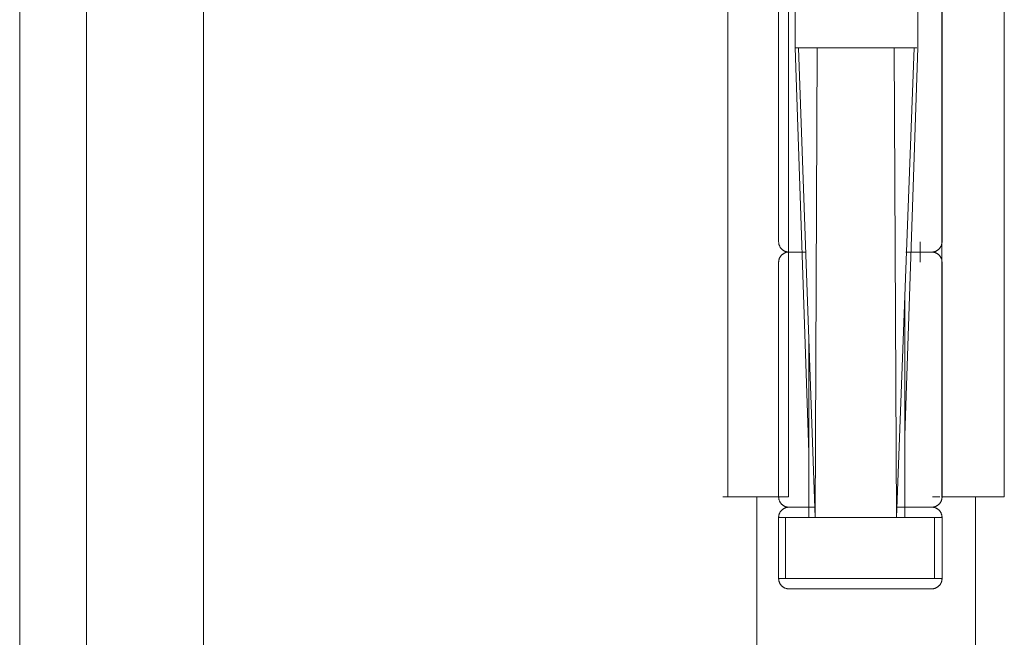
# Model space of a CAD drawing. Header units: inches. Extents: x 424 to 2043, y -237 to 445.
# Tile 699 of 965: x 852.4193 to 852.5157, y 229.8345 to 229.895. Entities that reach past the tile are written whole.
import ezdxf

# ---------------------------------------------------------------- set-up
doc = ezdxf.new("R2010")
doc.units = ezdxf.units.IN
doc.header["$MEASUREMENT"] = 0
doc.layers.add('A-DOOR', color=31, linetype='Continuous', lineweight=9)

# ---------------------------------------------------------------- blocks, each defined once
blk = doc.blocks.new('5-panel_Bi-fold_external_door_10806 - Type 1-V71-Section 1')
at = {"layer": 'A-DOOR'}
for p, q in [((-124.449299, 16.337442), (-124.449299, 14.499936)), ((-124.460747, 16.262708), (-124.460747, 14.499936)), ((-124.46729, 16.261427), (-124.46729, 14.499936)), ((-124.397942, 14.751), (-124.397942, 14.849)), ((-124.391975, 14.751), (-124.391975, 14.849)), ((-124.376959, 14.849), (-124.376959, 14.751)), ((-124.370853, 14.849), (-124.370853, 14.751)), ((-124.391349, 14.805), (-124.391349, 14.795)), ((-124.379337, 14.795), (-124.379337, 14.805)), ((-124.392954, 14.799), (-124.392954, 14.776)), ((-124.376954, 14.776), (-124.376954, 14.799)), ((-124.390007, 14.755366), (-124.391349, 14.795)), ((-124.391257, 14.795), (-124.391023, 14.795)), ((-124.391023, 14.795), (-124.391257, 14.795)), ((-124.391023, 14.795), (-124.389182, 14.795)), ((-124.391023, 14.795), (-124.389392, 14.749)), ((-124.389182, 14.795), (-124.391023, 14.795)), ((-124.389392, 14.749), (-124.389182, 14.795)), ((-124.389182, 14.795), (-124.381633, 14.795)), ((-124.381633, 14.795), (-124.389182, 14.795)), ((-124.381404, 14.749), (-124.381633, 14.795)), ((-124.381633, 14.795), (-124.379698, 14.795)), ((-124.379698, 14.795), (-124.381633, 14.795)), ((-124.381404, 14.749), (-124.379698, 14.795)), ((-124.379337, 14.795), (-124.380612, 14.757028)), ((-124.379698, 14.795), (-124.379411, 14.795)), ((-124.379411, 14.795), (-124.379698, 14.795)), ((-124.379081, 14.776), (-124.379081, 14.774)), ((-124.390986, 14.775), (-124.391047, 14.775)), ((-124.380043, 14.775), (-124.380022, 14.775)), ((-124.392954, 14.774), (-124.392954, 14.751)), ((-124.376954, 14.751), (-124.376954, 14.774)), ((-124.380612, 14.749), (-124.380612, 14.770357)), ((-124.390007, 14.749), (-124.390007, 14.766358)), ((-124.393696, 14.751), (-124.398438, 14.751)), ((-124.395086, 14.751), (-124.395086, 14.499935)), ((-124.391975, 14.751), (-124.393696, 14.751)), ((-124.377179, 14.751), (-124.377902, 14.751)), ((-124.375163, 14.751), (-124.376959, 14.751)), ((-124.370853, 14.751), (-124.375163, 14.751)), ((-124.373659, 14.751), (-124.373659, 14.499935)), ((-124.389747, 14.75), (-124.389767, 14.75)), ((-124.380989, 14.75), (-124.380975, 14.75)), ((-124.392962, 14.749), (-124.392962, 14.743)), ((-124.392962, 14.749), (-124.392277, 14.749)), ((-124.392277, 14.743), (-124.392277, 14.749)), ((-124.392277, 14.749), (-124.389392, 14.749)), ((-124.389392, 14.749), (-124.390007, 14.749)), ((-124.381404, 14.749), (-124.389392, 14.749)), ((-124.389392, 14.749), (-124.381404, 14.749)), ((-124.380612, 14.749), (-124.381404, 14.749)), ((-124.381404, 14.749), (-124.37769, 14.749)), ((-124.37769, 14.749), (-124.376946, 14.749)), ((-124.37769, 14.749), (-124.37769, 14.743)), ((-124.376946, 14.743), (-124.376946, 14.749)), ((-124.392277, 14.743), (-124.392962, 14.743)), ((-124.389392, 14.743), (-124.392277, 14.743)), ((-124.381404, 14.743), (-124.389392, 14.743)), ((-124.37769, 14.743), (-124.381404, 14.743)), ((-124.376946, 14.743), (-124.37769, 14.743))]:
    blk.add_line(p, q, dxfattribs=at)
at = {"layer": 'A-DOOR', "flags": 128}
for points in [[(-124.391954, 14.775), (-124.391994, 14.775001), (-124.392034, 14.775003), (-124.392074, 14.775007), (-124.392114, 14.775013), (-124.392153, 14.77502), (-124.392192, 14.775029), (-124.392231, 14.775039), (-124.392269, 14.775051), (-124.392307, 14.775064), (-124.392344, 14.775079), (-124.39238, 14.775095), (-124.392416, 14.775113), (-124.392451, 14.775132), (-124.392486, 14.775153), (-124.392519, 14.775175), (-124.392552, 14.775198), (-124.392583, 14.775222), (-124.392614, 14.775248), (-124.392643, 14.775275), (-124.392672, 14.775303), (-124.392699, 14.775333), (-124.392725, 14.775363), (-124.39275, 14.775394), (-124.392774, 14.775426), (-124.392796, 14.77546), (-124.392817, 14.775494), (-124.392836, 14.775529), (-124.392855, 14.775564), (-124.392871, 14.775601), (-124.392886, 14.775638), (-124.3929, 14.775675), (-124.392912, 14.775713), (-124.392923, 14.775752), (-124.392932, 14.775791), (-124.39294, 14.77583), (-124.392946, 14.77587), (-124.39295, 14.775909), (-124.392953, 14.775949), (-124.392954, 14.775989), (-124.392954, 14.776)], [(-124.376954, 14.776), (-124.376955, 14.77596), (-124.376958, 14.77592), (-124.376962, 14.77588), (-124.376967, 14.775841), (-124.376974, 14.775801), (-124.376983, 14.775762), (-124.376993, 14.775724), (-124.377005, 14.775685), (-124.377019, 14.775648), (-124.377033, 14.775611), (-124.37705, 14.775574), (-124.377067, 14.775538), (-124.377087, 14.775503), (-124.377107, 14.775469), (-124.377129, 14.775435), (-124.377152, 14.775403), (-124.377177, 14.775371), (-124.377203, 14.775341), (-124.37723, 14.775311), (-124.377258, 14.775283), (-124.377287, 14.775255), (-124.377317, 14.775229), (-124.377349, 14.775204), (-124.377381, 14.775181), (-124.377414, 14.775159), (-124.377448, 14.775138), (-124.377483, 14.775118), (-124.377519, 14.7751), (-124.377555, 14.775083), (-124.377592, 14.775068), (-124.37763, 14.775054), (-124.377668, 14.775042), (-124.377706, 14.775031), (-124.377745, 14.775022), (-124.377784, 14.775015), (-124.377824, 14.775009), (-124.377864, 14.775004), (-124.377904, 14.775001), (-124.377944, 14.775), (-124.377954, 14.775)], [(-124.392954, 14.774), (-124.392954, 14.77404), (-124.392951, 14.77408), (-124.392947, 14.77412), (-124.392942, 14.774159), (-124.392934, 14.774199), (-124.392926, 14.774238), (-124.392915, 14.774276), (-124.392904, 14.774315), (-124.39289, 14.774352), (-124.392875, 14.774389), (-124.392859, 14.774426), (-124.392841, 14.774462), (-124.392822, 14.774497), (-124.392802, 14.774531), (-124.39278, 14.774565), (-124.392757, 14.774597), (-124.392732, 14.774629), (-124.392706, 14.774659), (-124.392679, 14.774689), (-124.392651, 14.774717), (-124.392622, 14.774745), (-124.392592, 14.774771), (-124.39256, 14.774796), (-124.392528, 14.774819), (-124.392495, 14.774841), (-124.392461, 14.774862), (-124.392426, 14.774882), (-124.39239, 14.7749), (-124.392354, 14.774917), (-124.392317, 14.774932), (-124.392279, 14.774946), (-124.392241, 14.774958), (-124.392203, 14.774969), (-124.392164, 14.774978), (-124.392124, 14.774985), (-124.392085, 14.774991), (-124.392045, 14.774996), (-124.392005, 14.774999), (-124.391965, 14.775), (-124.391954, 14.775)], [(-124.391954, 14.775), (-124.391949, 14.775), (-124.391932, 14.775), (-124.391904, 14.775), (-124.391865, 14.775), (-124.391815, 14.775), (-124.391754, 14.775), (-124.391682, 14.775), (-124.391599, 14.775), (-124.391506, 14.775), (-124.391402, 14.775), (-124.391288, 14.775), (-124.391163, 14.775), (-124.391029, 14.775), (-124.390885, 14.775), (-124.390732, 14.775), (-124.390569, 14.775), (-124.390397, 14.775)], [(-124.390389, 14.775), (-124.390561, 14.775), (-124.390724, 14.775), (-124.390878, 14.775), (-124.391022, 14.775), (-124.391157, 14.775), (-124.391282, 14.775), (-124.391396, 14.775), (-124.391501, 14.775), (-124.391595, 14.775), (-124.391678, 14.775), (-124.39175, 14.775), (-124.391812, 14.775), (-124.391863, 14.775), (-124.391902, 14.775), (-124.391931, 14.775), (-124.391948, 14.775), (-124.391954, 14.775)], [(-124.391954, 14.775), (-124.391949, 14.775), (-124.391932, 14.775), (-124.391904, 14.775), (-124.391865, 14.775), (-124.391815, 14.775), (-124.391754, 14.775), (-124.391682, 14.775), (-124.391599, 14.775), (-124.391506, 14.775), (-124.391402, 14.775), (-124.391288, 14.775), (-124.391163, 14.775), (-124.391029, 14.775), (-124.390885, 14.775), (-124.390732, 14.775), (-124.390569, 14.775), (-124.390397, 14.775)], [(-124.39031, 14.775), (-124.390486, 14.775), (-124.390653, 14.775), (-124.390811, 14.775), (-124.39096, 14.775), (-124.391099, 14.775), (-124.391228, 14.775), (-124.391347, 14.775), (-124.391456, 14.775), (-124.391555, 14.775), (-124.391643, 14.775), (-124.39172, 14.775), (-124.391786, 14.775), (-124.391842, 14.775), (-124.391886, 14.775), (-124.39192, 14.775), (-124.391942, 14.775), (-124.391953, 14.775)], [(-124.380505, 14.775), (-124.380293, 14.775), (-124.380087, 14.775), (-124.37989, 14.775), (-124.379701, 14.775), (-124.37952, 14.775), (-124.379348, 14.775), (-124.379185, 14.775), (-124.379031, 14.775), (-124.378887, 14.775), (-124.378752, 14.775), (-124.378627, 14.775), (-124.378512, 14.775), (-124.378408, 14.775), (-124.378314, 14.775), (-124.378231, 14.775), (-124.378158, 14.775), (-124.378097, 14.775), (-124.378046, 14.775), (-124.378006, 14.775), (-124.377978, 14.775), (-124.377961, 14.775), (-124.377954, 14.775)], [(-124.377954, 14.775), (-124.37796, 14.775), (-124.377977, 14.775), (-124.378005, 14.775), (-124.378044, 14.775), (-124.378094, 14.775), (-124.378155, 14.775), (-124.378227, 14.775), (-124.37831, 14.775), (-124.378403, 14.775), (-124.378507, 14.775), (-124.378621, 14.775), (-124.378745, 14.775), (-124.37888, 14.775), (-124.379024, 14.775), (-124.379177, 14.775), (-124.37934, 14.775), (-124.379511, 14.775), (-124.379692, 14.775), (-124.379881, 14.775), (-124.380077, 14.775), (-124.380282, 14.775), (-124.380494, 14.775)], [(-124.377954, 14.775), (-124.37796, 14.775), (-124.377977, 14.775), (-124.378005, 14.775), (-124.378044, 14.775), (-124.378094, 14.775), (-124.378155, 14.775), (-124.378227, 14.775), (-124.37831, 14.775), (-124.378403, 14.775), (-124.378507, 14.775), (-124.378621, 14.775), (-124.378745, 14.775), (-124.37888, 14.775), (-124.379024, 14.775), (-124.379177, 14.775), (-124.37934, 14.775), (-124.379511, 14.775), (-124.379692, 14.775), (-124.379881, 14.775), (-124.380077, 14.775), (-124.380282, 14.775), (-124.380494, 14.775)], [(-124.380385, 14.775), (-124.380177, 14.775), (-124.379976, 14.775), (-124.379783, 14.775), (-124.379599, 14.775), (-124.379423, 14.775), (-124.379256, 14.775), (-124.379098, 14.775), (-124.378949, 14.775), (-124.37881, 14.775), (-124.378681, 14.775), (-124.378562, 14.775), (-124.378453, 14.775), (-124.378354, 14.775), (-124.378266, 14.775), (-124.378189, 14.775), (-124.378123, 14.775), (-124.378067, 14.775), (-124.378023, 14.775), (-124.377989, 14.775), (-124.377967, 14.775), (-124.377956, 14.775)], [(-124.377954, 14.775), (-124.377914, 14.774999), (-124.377874, 14.774997), (-124.377835, 14.774993), (-124.377795, 14.774987), (-124.377756, 14.77498), (-124.377717, 14.774971), (-124.377678, 14.774961), (-124.37764, 14.774949), (-124.377602, 14.774936), (-124.377565, 14.774921), (-124.377528, 14.774905), (-124.377493, 14.774887), (-124.377458, 14.774868), (-124.377423, 14.774847), (-124.37739, 14.774825), (-124.377357, 14.774802), (-124.377326, 14.774778), (-124.377295, 14.774752), (-124.377265, 14.774725), (-124.377237, 14.774697), (-124.37721, 14.774667), (-124.377184, 14.774637), (-124.377159, 14.774606), (-124.377135, 14.774574), (-124.377113, 14.77454), (-124.377092, 14.774506), (-124.377072, 14.774471), (-124.377054, 14.774436), (-124.377038, 14.774399), (-124.377022, 14.774362), (-124.377009, 14.774325), (-124.376996, 14.774287), (-124.376986, 14.774248), (-124.376977, 14.774209), (-124.376969, 14.77417), (-124.376963, 14.77413), (-124.376959, 14.774091), (-124.376956, 14.774051), (-124.376954, 14.774011), (-124.376954, 14.774)], [(-124.391954, 14.75), (-124.391994, 14.750001), (-124.392034, 14.750003), (-124.392074, 14.750007), (-124.392114, 14.750013), (-124.392153, 14.75002), (-124.392192, 14.750029), (-124.392231, 14.750039), (-124.392269, 14.750051), (-124.392307, 14.750064), (-124.392344, 14.750079), (-124.39238, 14.750095), (-124.392416, 14.750113), (-124.392451, 14.750132), (-124.392486, 14.750153), (-124.392519, 14.750175), (-124.392552, 14.750198), (-124.392583, 14.750222), (-124.392614, 14.750248), (-124.392643, 14.750275), (-124.392672, 14.750303), (-124.392699, 14.750333), (-124.392725, 14.750363), (-124.39275, 14.750394), (-124.392774, 14.750426), (-124.392796, 14.75046), (-124.392817, 14.750494), (-124.392836, 14.750529), (-124.392855, 14.750564), (-124.392871, 14.750601), (-124.392886, 14.750638), (-124.3929, 14.750675), (-124.392912, 14.750713), (-124.392923, 14.750752), (-124.392932, 14.750791), (-124.39294, 14.75083), (-124.392946, 14.75087), (-124.39295, 14.750909), (-124.392953, 14.750949), (-124.392954, 14.750989), (-124.392954, 14.751)], [(-124.376954, 14.751), (-124.376955, 14.75096), (-124.376958, 14.75092), (-124.376962, 14.75088), (-124.376967, 14.750841), (-124.376974, 14.750801), (-124.376983, 14.750762), (-124.376993, 14.750724), (-124.377005, 14.750685), (-124.377019, 14.750648), (-124.377033, 14.750611), (-124.37705, 14.750574), (-124.377067, 14.750538), (-124.377087, 14.750503), (-124.377107, 14.750469), (-124.377129, 14.750435), (-124.377152, 14.750403), (-124.377177, 14.750371), (-124.377203, 14.750341), (-124.37723, 14.750311), (-124.377258, 14.750283), (-124.377287, 14.750255), (-124.377317, 14.750229), (-124.377349, 14.750204), (-124.377381, 14.750181), (-124.377414, 14.750159), (-124.377448, 14.750138), (-124.377483, 14.750118), (-124.377519, 14.7501), (-124.377555, 14.750083), (-124.377592, 14.750068), (-124.37763, 14.750054), (-124.377668, 14.750042), (-124.377706, 14.750031), (-124.377745, 14.750022), (-124.377784, 14.750015), (-124.377824, 14.750009), (-124.377864, 14.750004), (-124.377904, 14.750001), (-124.377944, 14.75), (-124.377954, 14.75)], [(-124.392954, 14.749), (-124.392954, 14.74904), (-124.392951, 14.74908), (-124.392947, 14.74912), (-124.392942, 14.749159), (-124.392934, 14.749199), (-124.392926, 14.749238), (-124.392915, 14.749276), (-124.392904, 14.749315), (-124.39289, 14.749352), (-124.392875, 14.749389), (-124.392859, 14.749426), (-124.392841, 14.749462), (-124.392822, 14.749497), (-124.392802, 14.749531), (-124.39278, 14.749565), (-124.392757, 14.749597), (-124.392732, 14.749629), (-124.392706, 14.749659), (-124.392679, 14.749689), (-124.392651, 14.749717), (-124.392622, 14.749745), (-124.392592, 14.749771), (-124.39256, 14.749796), (-124.392528, 14.749819), (-124.392495, 14.749841), (-124.392461, 14.749862), (-124.392426, 14.749882), (-124.39239, 14.7499), (-124.392354, 14.749917), (-124.392317, 14.749932), (-124.392279, 14.749946), (-124.392241, 14.749958), (-124.392203, 14.749969), (-124.392164, 14.749978), (-124.392124, 14.749985), (-124.392085, 14.749991), (-124.392045, 14.749996), (-124.392005, 14.749999), (-124.391965, 14.75), (-124.391954, 14.75)], [(-124.391954, 14.75), (-124.391949, 14.75), (-124.391932, 14.75), (-124.391904, 14.75), (-124.391865, 14.75), (-124.391815, 14.75), (-124.391754, 14.75), (-124.391682, 14.75), (-124.391599, 14.75), (-124.391506, 14.75), (-124.391402, 14.75), (-124.391288, 14.75), (-124.391163, 14.75), (-124.391029, 14.75), (-124.390885, 14.75), (-124.390732, 14.75), (-124.390569, 14.75), (-124.390397, 14.75), (-124.390217, 14.75), (-124.390028, 14.75), (-124.389831, 14.75), (-124.389627, 14.75), (-124.389414, 14.75)], [(-124.389404, 14.75), (-124.389616, 14.75), (-124.389821, 14.75), (-124.390019, 14.75), (-124.390208, 14.75), (-124.390389, 14.75), (-124.390561, 14.75), (-124.390724, 14.75), (-124.390878, 14.75), (-124.391022, 14.75), (-124.391157, 14.75), (-124.391282, 14.75), (-124.391396, 14.75), (-124.391501, 14.75), (-124.391595, 14.75), (-124.391678, 14.75), (-124.39175, 14.75), (-124.391812, 14.75), (-124.391863, 14.75), (-124.391902, 14.75), (-124.391931, 14.75), (-124.391948, 14.75), (-124.391954, 14.75)], [(-124.391954, 14.75), (-124.391949, 14.75), (-124.391932, 14.75), (-124.391904, 14.75), (-124.391865, 14.75), (-124.391815, 14.75), (-124.391754, 14.75), (-124.391682, 14.75), (-124.391599, 14.75), (-124.391506, 14.75), (-124.391402, 14.75), (-124.391288, 14.75), (-124.391163, 14.75), (-124.391029, 14.75), (-124.390885, 14.75), (-124.390732, 14.75), (-124.390569, 14.75), (-124.390397, 14.75), (-124.390217, 14.75), (-124.390028, 14.75), (-124.389831, 14.75), (-124.389627, 14.75), (-124.389414, 14.75)], [(-124.389524, 14.75), (-124.389732, 14.75), (-124.389933, 14.75), (-124.390126, 14.75), (-124.39031, 14.75), (-124.390486, 14.75), (-124.390653, 14.75), (-124.390811, 14.75), (-124.39096, 14.75), (-124.391099, 14.75), (-124.391228, 14.75), (-124.391347, 14.75), (-124.391456, 14.75), (-124.391555, 14.75), (-124.391643, 14.75), (-124.39172, 14.75), (-124.391786, 14.75), (-124.391842, 14.75), (-124.391886, 14.75), (-124.39192, 14.75), (-124.391942, 14.75), (-124.391953, 14.75)], [(-124.381423, 14.75), (-124.381184, 14.75), (-124.380951, 14.75), (-124.380725, 14.75), (-124.380505, 14.75), (-124.380293, 14.75), (-124.380087, 14.75), (-124.37989, 14.75), (-124.379701, 14.75), (-124.37952, 14.75), (-124.379348, 14.75), (-124.379185, 14.75), (-124.379031, 14.75), (-124.378887, 14.75), (-124.378752, 14.75), (-124.378627, 14.75), (-124.378512, 14.75), (-124.378408, 14.75), (-124.378314, 14.75), (-124.378231, 14.75), (-124.378158, 14.75), (-124.378097, 14.75), (-124.378046, 14.75), (-124.378006, 14.75), (-124.377978, 14.75), (-124.377961, 14.75), (-124.377954, 14.75)], [(-124.377954, 14.75), (-124.37796, 14.75), (-124.377977, 14.75), (-124.378005, 14.75), (-124.378044, 14.75), (-124.378094, 14.75), (-124.378155, 14.75), (-124.378227, 14.75), (-124.37831, 14.75), (-124.378403, 14.75), (-124.378507, 14.75), (-124.378621, 14.75), (-124.378745, 14.75), (-124.37888, 14.75), (-124.379024, 14.75), (-124.379177, 14.75), (-124.37934, 14.75), (-124.379511, 14.75), (-124.379692, 14.75), (-124.379881, 14.75), (-124.380077, 14.75), (-124.380282, 14.75), (-124.380494, 14.75), (-124.380714, 14.75), (-124.38094, 14.75), (-124.381172, 14.75), (-124.381411, 14.75)], [(-124.377954, 14.75), (-124.37796, 14.75), (-124.377977, 14.75), (-124.378005, 14.75), (-124.378044, 14.75), (-124.378094, 14.75), (-124.378155, 14.75), (-124.378227, 14.75), (-124.37831, 14.75), (-124.378403, 14.75), (-124.378507, 14.75), (-124.378621, 14.75), (-124.378745, 14.75), (-124.37888, 14.75), (-124.379024, 14.75), (-124.379177, 14.75), (-124.37934, 14.75), (-124.379511, 14.75), (-124.379692, 14.75), (-124.379881, 14.75), (-124.380077, 14.75), (-124.380282, 14.75), (-124.380494, 14.75), (-124.380714, 14.75), (-124.38094, 14.75), (-124.381172, 14.75), (-124.381411, 14.75)], [(-124.381289, 14.75), (-124.381053, 14.75), (-124.380824, 14.75), (-124.380601, 14.75), (-124.380385, 14.75), (-124.380177, 14.75), (-124.379976, 14.75), (-124.379783, 14.75), (-124.379599, 14.75), (-124.379423, 14.75), (-124.379256, 14.75), (-124.379098, 14.75), (-124.378949, 14.75), (-124.37881, 14.75), (-124.378681, 14.75), (-124.378562, 14.75), (-124.378453, 14.75), (-124.378354, 14.75), (-124.378266, 14.75), (-124.378189, 14.75), (-124.378123, 14.75), (-124.378067, 14.75), (-124.378023, 14.75), (-124.377989, 14.75), (-124.377967, 14.75), (-124.377956, 14.75)], [(-124.377954, 14.75), (-124.377914, 14.749999), (-124.377874, 14.749997), (-124.377835, 14.749993), (-124.377795, 14.749987), (-124.377756, 14.74998), (-124.377717, 14.749971), (-124.377678, 14.749961), (-124.37764, 14.749949), (-124.377602, 14.749936), (-124.377565, 14.749921), (-124.377528, 14.749905), (-124.377493, 14.749887), (-124.377458, 14.749868), (-124.377423, 14.749847), (-124.37739, 14.749825), (-124.377357, 14.749802), (-124.377326, 14.749778), (-124.377295, 14.749752), (-124.377265, 14.749725), (-124.377237, 14.749697), (-124.37721, 14.749667), (-124.377184, 14.749637), (-124.377159, 14.749606), (-124.377135, 14.749574), (-124.377113, 14.74954), (-124.377092, 14.749506), (-124.377072, 14.749471), (-124.377054, 14.749436), (-124.377038, 14.749399), (-124.377022, 14.749362), (-124.377009, 14.749325), (-124.376996, 14.749287), (-124.376986, 14.749248), (-124.376977, 14.749209), (-124.376969, 14.74917), (-124.376963, 14.74913), (-124.376959, 14.749091), (-124.376956, 14.749051), (-124.376954, 14.749011), (-124.376954, 14.749)], [(-124.391954, 14.742), (-124.391994, 14.742001), (-124.392034, 14.742003), (-124.392074, 14.742007), (-124.392114, 14.742013), (-124.392153, 14.74202), (-124.392192, 14.742029), (-124.392231, 14.742039), (-124.392269, 14.742051), (-124.392307, 14.742064), (-124.392344, 14.742079), (-124.39238, 14.742095), (-124.392416, 14.742113), (-124.392451, 14.742132), (-124.392486, 14.742153), (-124.392519, 14.742175), (-124.392552, 14.742198), (-124.392583, 14.742222), (-124.392614, 14.742248), (-124.392643, 14.742275), (-124.392672, 14.742303), (-124.392699, 14.742333), (-124.392725, 14.742363), (-124.39275, 14.742394), (-124.392774, 14.742426), (-124.392796, 14.74246), (-124.392817, 14.742494), (-124.392836, 14.742529), (-124.392855, 14.742564), (-124.392871, 14.742601), (-124.392886, 14.742638), (-124.3929, 14.742675), (-124.392912, 14.742713), (-124.392923, 14.742752), (-124.392932, 14.742791), (-124.39294, 14.74283), (-124.392946, 14.74287), (-124.39295, 14.742909), (-124.392953, 14.742949), (-124.392954, 14.742989), (-124.392954, 14.743)], [(-124.376954, 14.743), (-124.376955, 14.74296), (-124.376958, 14.74292), (-124.376962, 14.74288), (-124.376967, 14.742841), (-124.376974, 14.742801), (-124.376983, 14.742762), (-124.376993, 14.742724), (-124.377005, 14.742685), (-124.377019, 14.742648), (-124.377033, 14.742611), (-124.37705, 14.742574), (-124.377067, 14.742538), (-124.377087, 14.742503), (-124.377107, 14.742469), (-124.377129, 14.742435), (-124.377152, 14.742403), (-124.377177, 14.742371), (-124.377203, 14.742341), (-124.37723, 14.742311), (-124.377258, 14.742283), (-124.377287, 14.742255), (-124.377317, 14.742229), (-124.377349, 14.742204), (-124.377381, 14.742181), (-124.377414, 14.742159), (-124.377448, 14.742138), (-124.377483, 14.742118), (-124.377519, 14.7421), (-124.377555, 14.742083), (-124.377592, 14.742068), (-124.37763, 14.742054), (-124.377668, 14.742042), (-124.377706, 14.742031), (-124.377745, 14.742022), (-124.377784, 14.742015), (-124.377824, 14.742009), (-124.377864, 14.742004), (-124.377904, 14.742001), (-124.377944, 14.742), (-124.377954, 14.742)], [(-124.391954, 14.742), (-124.391949, 14.742), (-124.391932, 14.742), (-124.391904, 14.742), (-124.391865, 14.742), (-124.391815, 14.742), (-124.391754, 14.742), (-124.391682, 14.742), (-124.391599, 14.742), (-124.391506, 14.742), (-124.391402, 14.742), (-124.391288, 14.742), (-124.391163, 14.742), (-124.391029, 14.742), (-124.390885, 14.742), (-124.390732, 14.742), (-124.390569, 14.742), (-124.390397, 14.742), (-124.390217, 14.742), (-124.390028, 14.742), (-124.389831, 14.742), (-124.389627, 14.742), (-124.389414, 14.742), (-124.389195, 14.742), (-124.388969, 14.742), (-124.388737, 14.742), (-124.388498, 14.742), (-124.388254, 14.742), (-124.388004, 14.742), (-124.38775, 14.742), (-124.387491, 14.742), (-124.387228, 14.742), (-124.386961, 14.742), (-124.386692, 14.742), (-124.386419, 14.742), (-124.386144, 14.742), (-124.385867, 14.742), (-124.385589, 14.742), (-124.38531, 14.742), (-124.38503, 14.742), (-124.385016, 14.742)], [(-124.384893, 14.742), (-124.385173, 14.742), (-124.385452, 14.742), (-124.385731, 14.742), (-124.386009, 14.742), (-124.386285, 14.742), (-124.386558, 14.742), (-124.38683, 14.742), (-124.387098, 14.742), (-124.387362, 14.742), (-124.387623, 14.742), (-124.38788, 14.742), (-124.388132, 14.742), (-124.388379, 14.742), (-124.38862, 14.742), (-124.388856, 14.742), (-124.389085, 14.742), (-124.389308, 14.742), (-124.389524, 14.742), (-124.389732, 14.742), (-124.389933, 14.742), (-124.390126, 14.742), (-124.39031, 14.742), (-124.390486, 14.742), (-124.390653, 14.742), (-124.390811, 14.742), (-124.39096, 14.742), (-124.391099, 14.742), (-124.391228, 14.742), (-124.391347, 14.742), (-124.391456, 14.742), (-124.391555, 14.742), (-124.391643, 14.742), (-124.39172, 14.742), (-124.391786, 14.742), (-124.391842, 14.742), (-124.391886, 14.742), (-124.39192, 14.742), (-124.391942, 14.742), (-124.391953, 14.742)], [(-124.385016, 14.742), (-124.384736, 14.742), (-124.384457, 14.742), (-124.384178, 14.742), (-124.3839, 14.742), (-124.383624, 14.742), (-124.38335, 14.742), (-124.383079, 14.742), (-124.382811, 14.742), (-124.382546, 14.742), (-124.382285, 14.742), (-124.382029, 14.742), (-124.381777, 14.742), (-124.38153, 14.742), (-124.381289, 14.742), (-124.381053, 14.742), (-124.380824, 14.742), (-124.380601, 14.742), (-124.380385, 14.742), (-124.380177, 14.742), (-124.379976, 14.742), (-124.379783, 14.742), (-124.379599, 14.742), (-124.379423, 14.742), (-124.379256, 14.742), (-124.379098, 14.742), (-124.378949, 14.742), (-124.37881, 14.742), (-124.378681, 14.742), (-124.378562, 14.742), (-124.378453, 14.742), (-124.378354, 14.742), (-124.378266, 14.742), (-124.378189, 14.742), (-124.378123, 14.742), (-124.378067, 14.742), (-124.378023, 14.742), (-124.377989, 14.742), (-124.377967, 14.742), (-124.377956, 14.742)], [(-124.377954, 14.742), (-124.37796, 14.742), (-124.377977, 14.742), (-124.378005, 14.742), (-124.378044, 14.742), (-124.378094, 14.742), (-124.378155, 14.742), (-124.378227, 14.742), (-124.37831, 14.742), (-124.378403, 14.742), (-124.378507, 14.742), (-124.378621, 14.742), (-124.378745, 14.742), (-124.37888, 14.742), (-124.379024, 14.742), (-124.379177, 14.742), (-124.37934, 14.742), (-124.379511, 14.742), (-124.379692, 14.742), (-124.379881, 14.742), (-124.380077, 14.742), (-124.380282, 14.742), (-124.380494, 14.742), (-124.380714, 14.742), (-124.38094, 14.742), (-124.381172, 14.742), (-124.381411, 14.742), (-124.381655, 14.742), (-124.381905, 14.742), (-124.382159, 14.742), (-124.382418, 14.742), (-124.382681, 14.742), (-124.382947, 14.742), (-124.383217, 14.742), (-124.38349, 14.742), (-124.383765, 14.742), (-124.384041, 14.742), (-124.38432, 14.742), (-124.384599, 14.742), (-124.384879, 14.742), (-124.384893, 14.742)]]:
    blk.add_lwpolyline(points, dxfattribs=at)

msp = doc.modelspace()

# ---------------------------------------------------------------- block references
at = {"layer": 'A-DOOR'}
msp.add_blockref('5-panel_Bi-fold_external_door_10806 - Type 1-V71-Section 1', (976.886544, 215.097212), dxfattribs=at)

doc.saveas('drawing.dxf')
